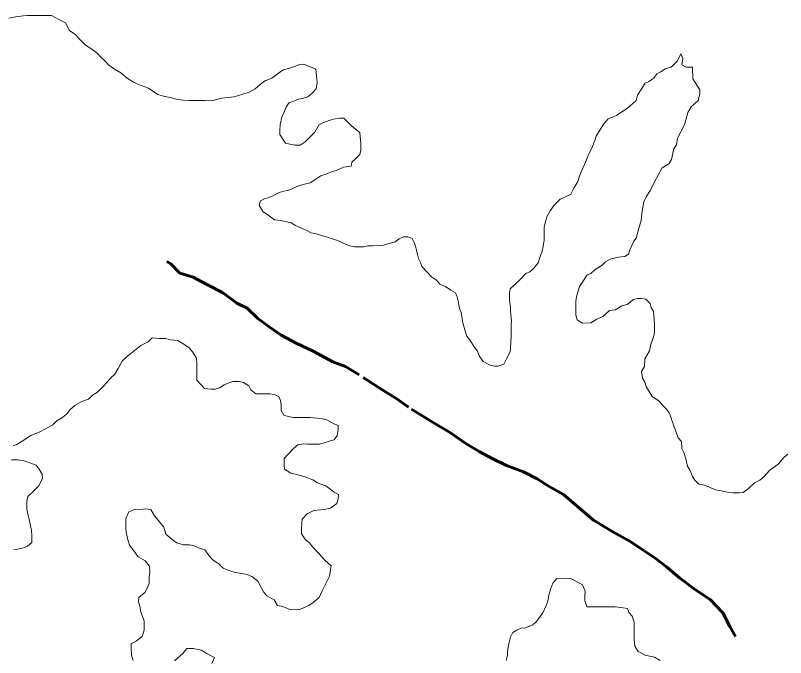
# Model space of a CAD drawing. Extents: x 553962 to 842807, y 8883888 to 9032388.
# Drawn here: x 624059 to 628002, y 8940223 to 8943512 of the extents above; entities that cross this region are included whole.
import ezdxf

# ---------------------------------------------------------------- set-up
doc = ezdxf.new("R2010")
doc.units = 0
doc.header["$LTSCALE"] = 20
doc.linetypes.add('LONG_DASH_SHORT_DASH', pattern=[9.9, 6, -1.2, 1.5, -1.2])
doc.layers.add('25', color=7, linetype='Continuous', lineweight=13)
doc.layers.add('7', color=7, linetype='LONG_DASH_SHORT_DASH', lineweight=60)

msp = doc.modelspace()

# ---------------------------------------------------------------- linework, layer by layer
at = {"layer": '25'}
for points in [[(625597.17, 8943236.88), (625534.83, 8943262.32), (625514.81, 8943259.96), (625492.24, 8943252.6), (625457.13, 8943240.31), (625432.06, 8943232.96), (625411.96, 8943220.58), (625391.84, 8943205.69), (625371.72, 8943190.8), (625341.61, 8943178.49), (625321.51, 8943166.1), (625286.26, 8943136.29), (625256.12, 8943118.96), (625223.53, 8943109.17), (625178.4, 8943094.44), (625115.82, 8943087.35), (625095.77, 8943082.47), (625065.71, 8943075.16), (625030.69, 8943075.4), (625000.68, 8943075.59), (624970.67, 8943075.79), (624950.66, 8943075.92), (624918.17, 8943078.64), (624883.19, 8943083.88), (624850.74, 8943091.6), (624810.78, 8943099.38), (624788.33, 8943107.04), (624741.05, 8943139.9), (624703.63, 8943152.67), (624663.75, 8943170.45), (624631.39, 8943190.7), (624599.09, 8943218.44), (624566.71, 8943236.18), (624536.85, 8943256.41), (624517.01, 8943279.08), (624494.66, 8943299.25), (624477.3, 8943319.39), (624444.96, 8943342.14), (624417.59, 8943359.85), (624385.32, 8943392.61), (624367.96, 8943412.74), (624335.62, 8943435.49), (624315.9, 8943473.18), (624281.02, 8943490.93), (624243.66, 8943511.21), (624206.14, 8943511.46), (624158.63, 8943511.77), (624118.61, 8943512.04), (624098.58, 8943509.66), (624061.03, 8943504.9), (624025.96, 8943497.62)], [(627527.64, 8943186.55), (627525.59, 8943246.65), (627493.08, 8943246.87), (627470.66, 8943259.53), (627475.92, 8943292.04), (627466.08, 8943314.64), (627448.31, 8943279.71), (627415.55, 8943247.38), (627385.46, 8943237.56), (627362.84, 8943222.69), (627342.75, 8943212.81), (627327.58, 8943190.38), (627302.43, 8943173.03), (627282.37, 8943165.64), (627262.11, 8943133.23), (627244.38, 8943103.31), (627236.67, 8943075.82), (627206.44, 8943048.48), (627186.3, 8943031.08), (627163.7, 8943018.72), (627136.04, 8942998.88), (627093.38, 8942981.63), (627070.69, 8942956.74), (627050.43, 8942924.34), (627032.7, 8942894.41), (627025.02, 8942871.93), (627009.71, 8942831.97), (626991.96, 8942799.55), (626979.18, 8942764.58), (626963.91, 8942729.64), (626948.64, 8942694.68), (626938.39, 8942662.21), (626918.11, 8942627.29), (626902.88, 8942597.35), (626867.73, 8942580.06), (626847.65, 8942570.17), (626817.41, 8942540.33), (626797.17, 8942510.42), (626779.44, 8942480.5), (626771.71, 8942450.51), (626766.51, 8942425.51), (626766.28, 8942395.46), (626766.04, 8942362.92), (626760.77, 8942327.91), (626755.6, 8942305.41), (626742.84, 8942272.95), (626735.13, 8942245.46), (626712.41, 8942218.07), (626692.25, 8942198.18), (626672.19, 8942190.8), (626644.45, 8942160.94), (626611.71, 8942131.12), (626591.55, 8942111.22), (626588.89, 8942091.21), (626588.74, 8942071.18), (626588.59, 8942051.16), (626593.34, 8942018.58), (626593.19, 8941998.55), (626595.54, 8941978.51), (626597.81, 8941948.45), (626597.64, 8941925.92), (626597.39, 8941893.38), (626597.2, 8941868.34), (626594.47, 8941838.32), (626594.24, 8941808.27), (626591.59, 8941788.27), (626573.81, 8941753.33), (626558.6, 8941725.9), (626531.01, 8941716.06), (626511.01, 8941716.19), (626488.54, 8941721.35), (626453.66, 8941739.11), (626433.88, 8941769.28), (626424.04, 8941791.88), (626406.71, 8941814.53), (626384.46, 8941849.72), (626369.61, 8941869.85), (626359.86, 8941902.46), (626350.12, 8941937.57), (626345.27, 8941957.63), (626340.52, 8941990.21), (626333.16, 8942010.28), (626328.32, 8942030.35), (626325.96, 8942050.39), (626321.12, 8942070.45), (626311.26, 8942090.55), (626288.87, 8942105.71), (626261.49, 8942123.42), (626231.58, 8942136.13), (626214.22, 8942156.28), (626189.34, 8942173.96), (626167.01, 8942196.65), (626139.73, 8942226.87), (626132.38, 8942246.95), (626122.52, 8942267.04), (626117.67, 8942287.1), (626112.84, 8942309.67), (626107.99, 8942329.73), (626100.64, 8942349.8), (626090.79, 8942369.89), (626068.34, 8942377.55)], [(626068.34, 8942377.55), (626045.83, 8942377.7), (626023.25, 8942367.84), (626003.13, 8942352.95), (625973.04, 8942343.14), (625942.97, 8942335.82), (625922.94, 8942333.45), (625890.41, 8942331.17), (625862.9, 8942331.35), (625842.85, 8942326.47), (625815.34, 8942326.65), (625795.34, 8942326.78), (625770.36, 8942331.96), (625740.45, 8942344.67), (625713.03, 8942357.37), (625683.1, 8942367.58), (625660.64, 8942375.24), (625633.19, 8942382.94), (625598.25, 8942393.18), (625573.28, 8942398.35), (625550.87, 8942411.02), (625520.95, 8942423.73), (625493.53, 8942436.43), (625471.12, 8942449.1), (625446.15, 8942454.27), (625416.19, 8942461.98), (625386.2, 8942464.69), (625358.84, 8942484.89), (625326.5, 8942507.64), (625306.74, 8942540.32), (625314.42, 8942562.8), (625334.5, 8942572.68), (625357.07, 8942580.03), (625377.13, 8942587.42), (625409.78, 8942604.72), (625432.34, 8942612.08), (625452.37, 8942614.46), (625472.44, 8942621.84), (625492.52, 8942631.72), (625512.6, 8942641.6), (625532.65, 8942646.48), (625567.72, 8942653.75), (625602.91, 8942676.05), (625623.03, 8942690.94), (625648.09, 8942698.28), (625680.72, 8942713.09), (625703.27, 8942717.94), (625738.42, 8942735.24), (625778.47, 8942739.98), (625781.12, 8942759.99), (625801.28, 8942779.89), (625821.44, 8942799.78), (625826.62, 8942822.28), (625826.9, 8942859.83), (625824.63, 8942889.89), (625822.3, 8942912.44), (625799.92, 8942930.1), (625777.55, 8942947.78), (625740.32, 8942985.58), (625717.81, 8942985.73), (625687.76, 8942980.92), (625665.2, 8942973.56), (625632.59, 8942961.25), (625612.5, 8942951.37), (625592.21, 8942913.96), (625564.49, 8942886.6), (625541.81, 8942864.22), (625516.67, 8942846.86), (625489.16, 8942847.05), (625464.18, 8942852.22), (625441.71, 8942857.37), (625424.4, 8942882.52), (625412.04, 8942902.63), (625412.2, 8942922.66), (625414.93, 8942952.68), (625422.72, 8942990.18), (625432.89, 8943012.65), (625445.62, 8943042.6), (625458.3, 8943065.05), (625488.39, 8943074.87), (625508.45, 8943082.24), (625528.5, 8943087.12), (625556.07, 8943094.45), (625576.21, 8943111.84), (625598.91, 8943136.73), (625604.16, 8943169.24), (625597.17, 8943236.88)], [(627158.04, 8942275.21), (627178.07, 8942277.58), (627198.17, 8942289.97), (627205.87, 8942314.95), (627223.66, 8942352.39), (627238.83, 8942374.82), (627246.61, 8942409.82), (627254.28, 8942432.3), (627262.01, 8942462.28), (627264.66, 8942482.3), (627267.35, 8942507.32), (627270.03, 8942529.83), (627275.24, 8942557.33), (627287.93, 8942582.28), (627310.71, 8942617.18), (627328.52, 8942657.12), (627351.34, 8942697.03), (627369.11, 8942731.96), (627404.27, 8942751.76), (627416.95, 8942774.2), (627424.68, 8942804.19), (627427.36, 8942826.71), (627442.53, 8942849.14), (627447.8, 8942884.15), (627483.33, 8942951.51), (627501.31, 8943013.98), (627519.05, 8943043.91), (627554.31, 8943076.22), (627562.06, 8943108.72), (627562.23, 8943131.24), (627527.64, 8943186.55)], [(628013.24, 8941265.64), (627993.1, 8941248.24), (627965.34, 8941215.89), (627945.22, 8941200.99), (627920.06, 8941181.13), (627892.32, 8941151.27), (627869.66, 8941131.39), (627842.05, 8941119.06), (627811.81, 8941089.22), (627784.15, 8941069.37), (627764.12, 8941067), (627734.11, 8941067.2), (627704.12, 8941069.9), (627671.66, 8941077.63), (627641.69, 8941082.83), (627609.29, 8941098.07), (627586.84, 8941105.73), (627556.86, 8941110.93), (627537.01, 8941131.1), (627524.66, 8941151.2), (627512.38, 8941181.33), (627500.05, 8941203.94), (627490.33, 8941241.56), (627480.57, 8941274.17), (627470.72, 8941294.26), (627468.48, 8941329.32), (627451.13, 8941349.47), (627443.8, 8941372.05), (627429.08, 8941409.7), (627421.77, 8941434.78), (627407.06, 8941474.94), (627392.21, 8941495.07), (627372.36, 8941515.22), (627352.52, 8941537.89), (627320.16, 8941558.13), (627300.4, 8941590.8), (627288.05, 8941610.91), (627280.72, 8941633.49), (627268.36, 8941653.6), (627263.63, 8941688.69), (627278.83, 8941713.62), (627281.63, 8941753.65), (627304.45, 8941793.57), (627312.19, 8941826.06), (627325, 8941866.03), (627330.18, 8941888.53), (627330.52, 8941933.59), (627328.19, 8941956.14), (627325.99, 8941996.21), (627313.64, 8942016.32), (627308.79, 8942036.37), (627286.46, 8942059.06), (627263.96, 8942061.71), (627243.96, 8942061.84), (627223.91, 8942056.97), (627191.21, 8942032.15), (627163.64, 8942024.82), (627130.98, 8942005.01), (627100.92, 8942000.2), (627065.69, 8941970.39), (627035.56, 8941955.57), (627005.41, 8941938.24), (626962.88, 8941936.02), (626935.5, 8941953.73), (626928.17, 8941976.31), (626928.43, 8942011.36), (626928.68, 8942043.9), (626928.84, 8942063.92), (626939.12, 8942101.41), (626946.8, 8942123.89), (626961.97, 8942146.32), (626984.75, 8942181.22), (627004.84, 8942191.1), (627027.49, 8942210.98), (627060.16, 8942230.79), (627080.32, 8942250.69), (627102.92, 8942263.06), (627138.02, 8942272.84), (627158.04, 8942275.21)], [(624066.87, 8941314.28), (624094.52, 8941331.62), (624137.26, 8941361.38), (624184.91, 8941378.59), (624210.04, 8941393.44), (624250.23, 8941415.71), (624270.39, 8941435.6), (624300.53, 8941452.93), (624323.19, 8941472.8), (624340.87, 8941495.23), (624363.53, 8941515.1), (624398.7, 8941534.89), (624433.81, 8941547.18), (624453.97, 8941567.08), (624479.09, 8941581.93), (624511.85, 8941614.26), (624547.19, 8941656.59), (624567.33, 8941673.98), (624585.06, 8941703.9), (624605.36, 8941741.32), (624625.52, 8941761.22), (624650.68, 8941781.08), (624701, 8941820.8), (624738.67, 8941840.58), (624758.83, 8941860.48), (624796.33, 8941857.72), (624828.84, 8941857.51), (624853.79, 8941849.83), (624891.29, 8941847.08), (624926.13, 8941824.32), (624948.53, 8941809.15), (624965.88, 8941789.01), (624985.64, 8941756.33), (624987.93, 8941728.78), (624987.76, 8941706.24), (624987.53, 8941676.21), (624987.28, 8941643.66), (625007.14, 8941623.5), (625026.97, 8941600.84), (625061.97, 8941598.1), (625081.98, 8941597.98), (625104.54, 8941605.33), (625127.17, 8941620.2), (625152.25, 8941630.05), (625172.32, 8941637.43), (625204.83, 8941637.21), (625227.3, 8941632.06), (625254.68, 8941614.35), (625264.53, 8941594.26), (625289.39, 8941574.07), (625311.9, 8941573.92), (625341.91, 8941573.72), (625361.92, 8941573.58), (625384.4, 8941570.94), (625406.84, 8941560.77), (625416.69, 8941540.67), (625419.02, 8941518.13), (625418.79, 8941488.09), (625433.63, 8941465.46), (625456.08, 8941457.8), (625481.05, 8941452.63), (625501.06, 8941452.49), (625533.57, 8941452.28), (625568.58, 8941452.05), (625606.08, 8941449.3), (625628.57, 8941446.64), (625653.54, 8941441.48), (625688.4, 8941421.21), (625710.83, 8941411.05), (625710.68, 8941391.03), (625705.45, 8941361.02), (625690.27, 8941338.58), (625665.21, 8941331.24), (625635.12, 8941321.42), (625615.07, 8941316.55), (625587.56, 8941316.73), (625555.05, 8941316.95), (625532.54, 8941317.1), (625504.99, 8941312.28), (625482.35, 8941294.9), (625454.61, 8941265.04), (625434.43, 8941242.64), (625434.16, 8941207.6), (625436.51, 8941187.55), (625468.87, 8941167.31), (625511.31, 8941157.01), (625546.25, 8941146.76), (625581.17, 8941134.02), (625606.06, 8941118.83), (625648.47, 8941103.53), (625690.74, 8941070.71), (625713.15, 8941058.04), (625710.48, 8941035.53), (625705.31, 8941013.03), (625672.6, 8940988.21), (625640.03, 8940980.92), (625587.47, 8940976.25), (625552.33, 8940958.96), (625527.11, 8940931.59), (625524.45, 8940911.58), (625524.24, 8940884.04)], [(624046.81, 8941306.9), (624066.87, 8941314.28)], [(624050.27, 8940776.13), (624070.3, 8940778.5), (624100.37, 8940785.81), (624120.43, 8940793.19), (624143.09, 8940813.07), (624143.34, 8940845.61), (624141.07, 8940875.67), (624136.24, 8940898.23), (624128.98, 8940930.83), (624124.13, 8940950.89), (624116.88, 8940983.48), (624117.03, 8941003.51), (624117.18, 8941023.53), (624122.38, 8941048.53), (624155.12, 8941078.37), (624177.8, 8941100.74), (624198.11, 8941140.67), (624195.78, 8941163.21), (624180.97, 8941188.35), (624166.11, 8941208.48), (624133.69, 8941221.21), (624103.76, 8941231.42), (624071.28, 8941236.64), (624038.77, 8941236.85)], [(625524.24, 8940884.04), (625524.04, 8940856.51), (625543.81, 8940826.33), (625566.19, 8940808.66), (625581.04, 8940788.53), (625610.83, 8940758.29), (625643.07, 8940723.03), (625675.35, 8940692.78), (625672.7, 8940672.76), (625667.45, 8940640.25), (625652.22, 8940610.31), (625631.89, 8940567.89), (625614.1, 8940530.45), (625583.89, 8940505.61), (625561.27, 8940490.74), (625518.6, 8940470.99), (625498.57, 8940468.62), (625463.56, 8940468.86), (625428.66, 8940484.11), (625401.19, 8940489.3), (625383.91, 8940519.46), (625346.55, 8940539.73), (625329.19, 8940559.87), (625316.86, 8940582.49), (625299.6, 8940615.14), (625269.76, 8940637.88), (625244.83, 8940648.05), (625217.35, 8940653.24), (625184.88, 8940658.47), (625152.44, 8940668.69), (625122.52, 8940681.41), (625102.67, 8940701.57), (625070.33, 8940724.32), (625050.47, 8940744.48), (625028.19, 8940774.66), (624995.76, 8940784.9), (624973.32, 8940795.06), (624950.85, 8940800.21), (624918.34, 8940800.42), (624885.9, 8940810.66), (624861.03, 8940828.35), (624828.72, 8940856.1), (624818.99, 8940891.21), (624789.24, 8940926.46), (624771.91, 8940949.11), (624752.15, 8940981.78), (624724.66, 8940984.47), (624702.13, 8940982.11), (624664.59, 8940979.86), (624639.51, 8940970.01), (624624.24, 8940935.06), (624624.03, 8940907.52), (624623.85, 8940884.99), (624626.2, 8940864.95), (624633.46, 8940832.35), (624643.21, 8940799.74), (624665.5, 8940769.55), (624687.77, 8940739.36), (624722.64, 8940719.1), (624744.94, 8940691.42), (624747.19, 8940658.86), (624744.5, 8940633.84), (624744.27, 8940603.8), (624734.07, 8940578.83), (624721.4, 8940556.39), (624691.2, 8940531.55), (624688.52, 8940509.03), (624695.85, 8940486.46), (624700.63, 8940456.38), (624717.79, 8940411.2), (624717.43, 8940363.64), (624707.18, 8940331.16), (624679.5, 8940308.81), (624651.87, 8940293.98), (624651.72, 8940273.94), (624653.94, 8940236.38), (624661.23, 8940208.79)], [(626572.07, 8940208.67), (626577.28, 8940236.17), (626577.43, 8940256.2), (626585.22, 8940293.7), (626592.99, 8940328.7), (626605.67, 8940351.14), (626625.77, 8940363.53), (626648.35, 8940373.39), (626670.88, 8940375.75), (626708.51, 8940390.52), (626728.67, 8940410.42), (626759.01, 8940452.78), (626776.8, 8940490.21), (626784.48, 8940512.69), (626789.7, 8940542.7), (626799.97, 8940577.68), (626810.19, 8940605.15), (626830.37, 8940627.55), (626865.4, 8940629.82), (626905.4, 8940627.06), (626927.81, 8940614.39), (626962.69, 8940596.64), (626974.95, 8940564.01), (626974.78, 8940541.48), (626974.57, 8940513.94), (626984.34, 8940483.83), (627006.85, 8940483.68), (627031.86, 8940483.51), (627054.37, 8940483.37), (627094.39, 8940483.1), (627129.4, 8940482.87), (627169.38, 8940477.6), (627191.87, 8940474.95), (627199.22, 8940454.87), (627216.57, 8940434.73), (627226.35, 8940404.62), (627226.08, 8940369.57), (627225.85, 8940339.53), (627225.68, 8940317), (627230.42, 8940281.92), (627247.71, 8940254.27), (627282.59, 8940236.51), (627307.56, 8940231.34), (627330.04, 8940226.19), (627359.91, 8940208.46)], [(624873.81, 8940207.39), (624916.61, 8940244.65), (624936.81, 8940269.56), (624969.32, 8940269.34), (625011.78, 8940261.55), (625036.66, 8940243.86), (625079.03, 8940223.55), (625063.79, 8940193.61)]]:
    msp.add_lwpolyline(points, dxfattribs=at)
at = {"layer": '7'}
for points in [[(624968.98, 8942171.77), (624901.61, 8942192.14), (624854.44, 8942239.94), (624833.8, 8942252.38)], [(627615.41, 8940521.2), (627535.77, 8940574.18), (627458.66, 8940632.14), (627391.53, 8940687.55), (627334.33, 8940732.89), (627277.09, 8940770.73), (627209.89, 8940816.12), (627117.73, 8940866.67), (627018.14, 8940927.25), (626936.11, 8940997.74), (626864.01, 8941058.19), (626791.78, 8941098.6), (626729.56, 8941138.98), (626659.79, 8941174.38), (626572.51, 8941207.37), (626500.25, 8941242.79), (626432.99, 8941278.17), (626370.74, 8941316.04), (626315.99, 8941353.87), (626286.13, 8941374.05), (626189.02, 8941432.11), (626072.01, 8941505.3), (626012.3, 8941548.15), (625940.1, 8941593.58), (625818.13, 8941671.8), (625748.41, 8941714.71), (625683.57, 8941737.58), (625583.94, 8941793.16), (625499.19, 8941831.14), (625419.48, 8941874.1), (625357.27, 8941916.98), (625300.05, 8941959.82), (625245.41, 8942012.65), (625193.08, 8942037.95), (625118.45, 8942093.4), (625038.72, 8942133.86), (624968.98, 8942171.77)], [(627744.45, 8940330.67), (627716.98, 8940383.04), (627679.96, 8940453.3), (627615.41, 8940521.2)]]:
    msp.add_lwpolyline(points, dxfattribs=at)

doc.saveas('drawing.dxf')
